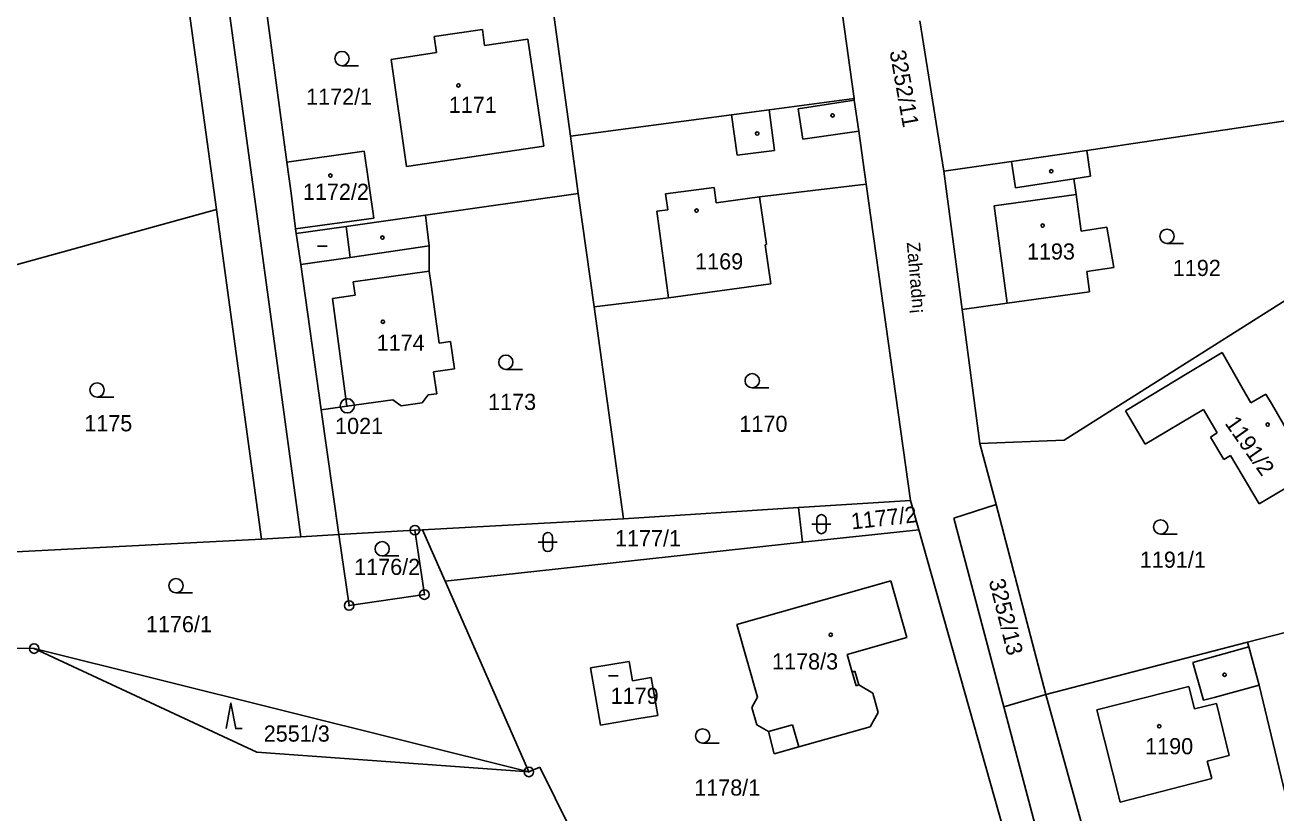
# Model space of a CAD drawing. Extents: x -736345 to -729997, y -1130177 to -1122501.
# Drawn here: x -734219.9 to -734088.1, y -1126549.6 to -1126466.7 of the extents above; entities that cross this region are included whole.
import ezdxf

# ---------------------------------------------------------------- set-up
doc = ezdxf.new("R2010")
doc.units = 0
for name, color, linetype in [('Vrstva 1', 7, 'Continuous'), ('Vrstva 15', 7, 'Continuous'), ('Vrstva 17', 7, 'Continuous'), ('Vrstva 18', 7, 'Continuous'), ('Vrstva 19', 7, 'Continuous'), ('Vrstva 25', 7, 'Continuous'), ('Vrstva 4', 7, 'Continuous')]:
    doc.layers.add(name, color=color, linetype=linetype)

msp = doc.modelspace()

# ---------------------------------------------------------------- linework, layer by layer
at = {"layer": 'Vrstva 1'}
for points in [[(-734206.65, -1126404.46), (-734190.82, -1126520.59)], [(-734199.71, -1126486.17), (-734204.7, -1126449.76)], [(-734132.56, -1126474.49), (-734136.04, -1126449.55)], [(-734162.44, -1126478.44), (-734165.44, -1126456.48)], [(-734194.99, -1126461), (-734192.3, -1126481.18)], [(-734123.13, -1126482.13), (-734125.65, -1126466.29)], [(-734171.7, -1126467.2), (-734176.78, -1126467.94)], [(-734176.78, -1126467.94), (-734176.53, -1126469.65)], [(-734171.47, -1126468.89), (-734171.7, -1126467.2)], [(-734166.91, -1126468.23), (-734171.47, -1126468.89)], [(-734165.24, -1126479.49), (-734166.91, -1126468.23)], [(-734176.53, -1126469.65), (-734181.31, -1126470.36)], [(-734181.31, -1126470.36), (-734179.68, -1126481.62)], [(-734132.56, -1126474.49), (-734141.52, -1126475.67)], [(-734132.54, -1126474.64), (-734132.56, -1126474.49)], [(-734132.05, -1126477.9), (-734132.54, -1126474.64)], [(-734141.52, -1126475.67), (-734145.46, -1126476.19)], [(-734145.46, -1126476.19), (-734162.44, -1126478.44)], [(-734084.31, -1126476.41), (-734103.87, -1126479.31)], [(-734162.44, -1126478.44), (-734161.6, -1126484.47)], [(-734131.3, -1126483.47), (-734132.05, -1126477.9)], [(-734192.3, -1126481.18), (-734184.13, -1126480.02)], [(-734184.13, -1126480.02), (-734183.13, -1126487.07)], [(-734179.68, -1126481.62), (-734165.24, -1126479.49)], [(-734116, -1126481.09), (-734108.06, -1126479.93)], [(-734105.24, -1126479.51), (-734108.06, -1126479.93)], [(-734108.06, -1126479.93), (-734107.67, -1126482.66)], [(-734103.87, -1126479.31), (-734105.24, -1126479.51)], [(-734191.84, -1126484.43), (-734192.3, -1126481.18)], [(-734123.13, -1126482.13), (-734116, -1126481.09)], [(-734121.19, -1126496.69), (-734123.13, -1126482.13)], [(-734107.67, -1126482.66), (-734109.43, -1126482.93)], [(-734131.3, -1126483.47), (-734142.52, -1126484.83)], [(-734126.62, -1126516.77), (-734131.3, -1126483.47)], [(-734109.43, -1126482.93), (-734109.2, -1126484.59)], [(-734191.36, -1126488.19), (-734191.84, -1126484.43)], [(-734161.6, -1126484.47), (-734177.69, -1126486.75)], [(-734161.6, -1126484.47), (-734159.94, -1126496.4)], [(-734142.52, -1126484.83), (-734141.79, -1126489.84)], [(-734109.2, -1126484.59), (-734108.66, -1126488.42)], [(-734199.71, -1126486.17), (-734240.15, -1126497.3)], [(-734194.95, -1126520.83), (-734199.71, -1126486.17)], [(-734183.13, -1126487.07), (-734191.36, -1126488.19)], [(-734191.3, -1126488.68), (-734186.05, -1126487.94)], [(-734177.69, -1126486.75), (-734186.05, -1126487.94)], [(-734177.69, -1126486.75), (-734177.3, -1126489.98)], [(-734191.36, -1126488.19), (-734191.3, -1126488.68)], [(-734190.83, -1126491.94), (-734191.3, -1126488.68)], [(-734108.66, -1126488.42), (-734105.95, -1126488.01)], [(-734105.95, -1126488.01), (-734105.23, -1126492.24)], [(-734177.3, -1126489.98), (-734177.29, -1126492.65)], [(-734141.79, -1126489.84), (-734141.94, -1126489.86)], [(-734141.94, -1126489.86), (-734141.33, -1126493.99)], [(-734188.67, -1126507.22), (-734190.83, -1126491.94)], [(-734177.29, -1126492.65), (-734177.1, -1126494.08)], [(-734105.23, -1126492.24), (-734108.06, -1126492.68)], [(-734108.06, -1126492.68), (-734107.77, -1126494.8)], [(-734176.24, -1126500.2), (-734177.1, -1126494.08)], [(-734141.33, -1126493.99), (-734152.1, -1126495.44)], [(-734152.1, -1126495.44), (-734159.94, -1126496.4)], [(-734107.77, -1126494.8), (-734116.44, -1126496.02)], [(-734086.11, -1126495.05), (-734110.45, -1126510.41)], [(-734159.94, -1126496.4), (-734156.85, -1126518.69)], [(-734116.44, -1126496.02), (-734121.19, -1126496.69)], [(-734119.31, -1126510.78), (-734121.19, -1126496.69)], [(-734175.05, -1126500.03), (-734176.24, -1126500.2)], [(-734174.64, -1126502.93), (-734175.05, -1126500.03)], [(-734093.81, -1126501.19), (-734097.32, -1126503.31)], [(-734091.73, -1126504.84), (-734093.81, -1126501.19)], [(-734176.83, -1126503.22), (-734174.64, -1126502.93)], [(-734176.51, -1126505.53), (-734176.83, -1126503.22)], [(-734097.32, -1126503.31), (-734103.99, -1126507.35)], [(-734091.73, -1126504.84), (-734090.79, -1126506.49)], [(-734185.97, -1126506.85), (-734181.13, -1126506.17)], [(-734181.13, -1126506.17), (-734180.24, -1126506.8)], [(-734178.04, -1126506.49), (-734177.42, -1126505.65)], [(-734177.42, -1126505.65), (-734176.51, -1126505.53)], [(-734089.2, -1126505.58), (-734090.79, -1126506.49)], [(-734088.52, -1126506.75), (-734089.2, -1126505.58)], [(-734185.97, -1126506.85), (-734188.67, -1126507.22)], [(-734186.81, -1126520.35), (-734188.67, -1126507.22)], [(-734180.24, -1126506.8), (-734178.04, -1126506.49)], [(-734103.99, -1126507.35), (-734101.93, -1126510.84)], [(-734101.93, -1126510.84), (-734095.76, -1126507.21)], [(-734094.32, -1126509.66), (-734095.76, -1126507.21)], [(-734088.52, -1126506.75), (-734084.39, -1126513.85)], [(-734095.04, -1126510.09), (-734094.32, -1126509.66)], [(-734093.65, -1126512.46), (-734095.04, -1126510.09)], [(-734119.31, -1126510.78), (-734110.45, -1126510.41)], [(-734117.62, -1126517.19), (-734119.31, -1126510.78)], [(-734092.92, -1126512.03), (-734093.65, -1126512.46)], [(-734089.93, -1126517.11), (-734092.92, -1126512.03)], [(-734084.39, -1126513.85), (-734089.93, -1126517.11)], [(-734126.62, -1126516.77), (-734138.4, -1126517.52)], [(-734125.75, -1126519.85), (-734126.62, -1126516.77)], [(-734138.4, -1126517.52), (-734156.85, -1126518.69)], [(-734137.98, -1126521.17), (-734138.4, -1126517.52)], [(-734117.62, -1126517.19), (-734122.05, -1126518.64)], [(-734112.37, -1126537.18), (-734117.62, -1126517.19)], [(-734156.85, -1126518.69), (-734178, -1126519.84)], [(-734122.05, -1126518.64), (-734116.8, -1126538.47)], [(-734222.88, -1126522.29), (-734194.95, -1126520.83)], [(-734194.95, -1126520.83), (-734190.82, -1126520.59)], [(-734190.82, -1126520.59), (-734186.81, -1126520.35)], [(-734186.81, -1126520.35), (-734178.8, -1126519.89)], [(-734186.81, -1126520.35), (-734185.73, -1126527.82)], [(-734178.8, -1126519.89), (-734178, -1126519.84)], [(-734177.81, -1126526.67), (-734178.8, -1126519.89)], [(-734178, -1126519.84), (-734175.63, -1126525.24)], [(-734125.75, -1126519.85), (-734137.98, -1126521.17)], [(-734125.75, -1126519.85), (-734116.91, -1126551.15)], [(-734137.98, -1126521.17), (-734175.63, -1126525.24)], [(-734175.63, -1126525.24), (-734166.81, -1126545.33)], [(-734144.91, -1126529.81), (-734128.69, -1126525.21)], [(-734128.69, -1126525.21), (-734127.01, -1126531.19)], [(-734185.73, -1126527.82), (-734177.81, -1126526.67)], [(-734072.69, -1126526.93), (-734091.14, -1126531.69)], [(-734142.73, -1126537.47), (-734144.91, -1126529.81)], [(-734127.01, -1126531.19), (-734133.29, -1126532.96)], [(-734218.9, -1126532.35), (-734242.86, -1126532.07)], [(-734218.9, -1126532.35), (-734195.45, -1126543.26)], [(-734166.81, -1126545.33), (-734218.9, -1126532.35)], [(-734112.37, -1126537.18), (-734091.14, -1126531.69)], [(-734091.14, -1126531.69), (-734091, -1126532.18)], [(-734091, -1126532.18), (-734089.91, -1126536.2)], [(-734156.24, -1126533.7), (-734160.3, -1126534.37)], [(-734155.91, -1126535.73), (-734156.24, -1126533.7)], [(-734133.29, -1126532.96), (-734132.77, -1126534.82)], [(-734160.3, -1126534.37), (-734159.28, -1126540.4)], [(-734132.77, -1126534.82), (-734132.48, -1126534.74)], [(-734132.48, -1126534.74), (-734132.07, -1126536.18)], [(-734153.93, -1126535.4), (-734155.91, -1126535.73)], [(-734153.23, -1126539.38), (-734153.93, -1126535.4)], [(-734132.07, -1126536.18), (-734130.59, -1126537.05)], [(-734085.69, -1126553.72), (-734089.91, -1126536.2)], [(-734143.33, -1126538.54), (-734142.73, -1126537.47)], [(-734130.59, -1126537.05), (-734130.04, -1126539.07)], [(-734116.8, -1126538.47), (-734112.37, -1126537.18)], [(-734112.37, -1126537.18), (-734105.48, -1126562.13)], [(-734142.79, -1126540.39), (-734143.33, -1126538.54)], [(-734130.04, -1126539.07), (-734130.86, -1126540.59)], [(-734116.8, -1126538.47), (-734113.53, -1126550.79)], [(-734159.28, -1126540.4), (-734155.22, -1126539.71)], [(-734155.22, -1126539.71), (-734153.23, -1126539.38)], [(-734141.57, -1126541.06), (-734142.79, -1126540.39)], [(-734130.86, -1126540.59), (-734138.39, -1126542.69)], [(-734140.98, -1126543.41), (-734141.57, -1126541.06)], [(-734195.45, -1126543.26), (-734166.81, -1126545.33)], [(-734138.39, -1126542.69), (-734140.98, -1126543.41)], [(-734166.81, -1126545.33), (-734165.64, -1126544.82)], [(-734165.64, -1126544.82), (-734159.19, -1126557.87)]]:
    msp.add_lwpolyline(points, dxfattribs=at)
at = {"layer": 'Vrstva 25'}
for points in [[(-734186.49, -1126471.02), (-734184.74, -1126471.02)], [(-734189.06, -1126490.02), (-734188.06, -1126490.02)], [(-734099.62, -1126489.72), (-734097.87, -1126489.72)], [(-734169.23, -1126502.97), (-734167.48, -1126502.97)], [(-734143.29, -1126504.92), (-734141.54, -1126504.92)], [(-734212.27, -1126505.89), (-734210.52, -1126505.89)], [(-734137, -1126519.26), (-734135, -1126519.26)], [(-734136.5, -1126519.76), (-734136.5, -1126518.76)], [(-734135.5, -1126518.76), (-734135.5, -1126519.76)], [(-734165.31, -1126521.65), (-734165.31, -1126520.65)], [(-734164.31, -1126520.65), (-734164.31, -1126521.65)], [(-734100.29, -1126520.3), (-734098.54, -1126520.3)], [(-734165.81, -1126521.15), (-734163.81, -1126521.15)], [(-734182.25, -1126522.6), (-734180.5, -1126522.6)], [(-734203.96, -1126526.49), (-734202.21, -1126526.49)], [(-734158.42, -1126535.23), (-734157.42, -1126535.23)], [(-734198.672, -1126540.76), (-734198.17, -1126538.079), (-734197.667, -1126540.76), (-734196.997, -1126540.76)], [(-734148.51, -1126542.29), (-734146.76, -1126542.29)]]:
    msp.add_lwpolyline(points, dxfattribs=at)
for centre, radius in [((-734186.49, -1126470.27), 0.75), ((-734174.23, -1126473.09), 0.175), ((-734134.83, -1126476.26), 0.175), ((-734142.77, -1126478.16), 0.175), ((-734187.7, -1126482.59), 0.175), ((-734111.8, -1126482.13), 0.175), ((-734149.15, -1126486.27), 0.175), ((-734112.71, -1126487.84), 0.175), ((-734182.23, -1126489.11), 0.175), ((-734099.62, -1126488.97), 0.75), ((-734182.17, -1126497.96), 0.175), ((-734169.23, -1126502.22), 0.75), ((-734143.29, -1126504.17), 0.75), ((-734212.27, -1126505.14), 0.75), ((-734185.93, -1126506.81), 0.75), ((-734185.93, -1126506.81), 0.032), ((-734089.02, -1126508.78), 0.175), ((-734178.8, -1126519.89), 0.5), ((-734100.29, -1126519.55), 0.75), ((-734178.8, -1126519.89), 0.032), ((-734182.25, -1126521.85), 0.75), ((-734203.96, -1126525.74), 0.75), ((-734185.73, -1126527.82), 0.5), ((-734177.81, -1126526.67), 0.5), ((-734177.81, -1126526.67), 0.032), ((-734185.73, -1126527.82), 0.032), ((-734135.02, -1126530.89), 0.175), ((-734218.9, -1126532.35), 0.5), ((-734218.9, -1126532.35), 0.032), ((-734093.56, -1126535.11), 0.175), ((-734100.43, -1126540.53), 0.175), ((-734148.51, -1126541.54), 0.75), ((-734166.81, -1126545.33), 0.5), ((-734166.81, -1126545.33), 0.032)]:
    msp.add_circle(centre, radius, dxfattribs=at)
for centre, start, end in [((-734136, -1126518.76), 0.10099, 180.00143), ((-734164.81, -1126520.65), 0.10099, 180.00143), ((-734136, -1126519.76), 180.10243, 0.00286), ((-734164.81, -1126521.65), 180.10243, 0.00286)]:
    msp.add_arc(centre, 0.5, start, end, dxfattribs=at)
at = {"layer": 'Vrstva 4'}
for points in [[(-734132.54, -1126474.64), (-734138.45, -1126475.56)], [(-734141.52, -1126475.67), (-734140.93, -1126479.93)], [(-734138.45, -1126475.56), (-734137.95, -1126478.77)], [(-734144.89, -1126480.43), (-734145.46, -1126476.19)], [(-734137.95, -1126478.77), (-734132.05, -1126477.9)], [(-734140.93, -1126479.93), (-734144.89, -1126480.43)], [(-734115.57, -1126483.88), (-734116, -1126481.09)], [(-734147.28, -1126483.83), (-734152.41, -1126484.52)], [(-734147.07, -1126485.44), (-734147.28, -1126483.83)], [(-734109.43, -1126482.93), (-734115.57, -1126483.88)], [(-734152.41, -1126484.52), (-734152.19, -1126486.18)], [(-734142.52, -1126484.83), (-734147.07, -1126485.44)], [(-734109.2, -1126484.59), (-734117.83, -1126485.77)], [(-734152.19, -1126486.18), (-734153.32, -1126486.33)], [(-734153.32, -1126486.33), (-734152.1, -1126495.44)], [(-734117.83, -1126485.77), (-734116.44, -1126496.02)], [(-734186.05, -1126487.94), (-734185.61, -1126491.19)], [(-734185.61, -1126491.19), (-734177.3, -1126489.98)], [(-734185.61, -1126491.19), (-734190.83, -1126491.94)], [(-734185.29, -1126493.78), (-734177.29, -1126492.65)], [(-734185.08, -1126495.18), (-734185.29, -1126493.78)], [(-734185.08, -1126495.18), (-734187.48, -1126495.51)], [(-734187.48, -1126495.51), (-734185.97, -1126506.85)], [(-734096.89, -1126533.81), (-734091, -1126532.18)], [(-734095.79, -1126537.78), (-734096.89, -1126533.81)], [(-734132.36, -1126536.26), (-734132.77, -1126534.82)], [(-734132.07, -1126536.18), (-734132.36, -1126536.26)], [(-734097.32, -1126536.35), (-734107, -1126538.79)], [(-734096.73, -1126538.7), (-734097.32, -1126536.35)], [(-734089.91, -1126536.2), (-734094.67, -1126537.48)], [(-734094.67, -1126537.48), (-734095.79, -1126537.78)], [(-734107, -1126538.79), (-734104.54, -1126548.5)], [(-734094.42, -1126538.12), (-734096.73, -1126538.7)], [(-734093.07, -1126543.6), (-734094.42, -1126538.12)], [(-734139.04, -1126540.37), (-734141.57, -1126541.06)], [(-734138.39, -1126542.69), (-734139.04, -1126540.37)], [(-734095.38, -1126544.21), (-734093.07, -1126543.6)], [(-734094.9, -1126546.02), (-734095.38, -1126544.21)], [(-734104.54, -1126548.5), (-734094.9, -1126546.02)]]:
    msp.add_lwpolyline(points, dxfattribs=at)

# ---------------------------------------------------------------- texts
at = {"layer": 'Vrstva 15'}
msp.add_text('Zahradn¡', height=1.4, rotation=275.00219, dxfattribs=at).set_placement((-734127.024, -1126489.631))
at = {"layer": 'Vrstva 17'}
msp.add_text('1021', height=1.7, dxfattribs=at).set_placement((-734187.21, -1126509.77))
at = {"layer": 'Vrstva 18'}
for s, rotation, p in [('3252/11', 280.10223, (-734128.839, -1126469.521)), ('1177/2', 6.40005, (-734132.794, -1126519.819)), ('3252/13', 284.20226, (-734118.398, -1126525.224))]:
    msp.add_text(s, height=1.7, rotation=rotation, dxfattribs=at).set_placement(p)
for s, p in [('1172/1', (-734190.26, -1126475.14)), ('1192', (-734099.01, -1126493.15)), ('1173', (-734171.1, -1126507.24)), ('1175', (-734213.62, -1126509.49)), ('1170', (-734144.64, -1126509.55)), ('1177/1', (-734157.74, -1126521.59)), ('1191/1', (-734102.48, -1126523.85)), ('1176/2', (-734185.2, -1126524.6)), ('1176/1', (-734207.13, -1126530.63)), ('2551/3', (-734194.72, -1126542.14)), ('1178/1', (-734149.4, -1126547.82))]:
    msp.add_text(s, height=1.7, dxfattribs=at).set_placement(p)
at = {"layer": 'Vrstva 19'}
for s, p in [('1171', (-734175.24, -1126475.99)), ('1172/2', (-734190.6, -1126485.14)), ('1193', (-734114.37, -1126491.42)), ('1169', (-734149.3, -1126492.46)), ('1174', (-734182.84, -1126501.02)), ('1178/3', (-734141.2, -1126534.55)), ('1179', (-734158.2, -1126538.17)), ('1190', (-734101.92, -1126543.47))]:
    msp.add_text(s, height=1.7, dxfattribs=at).set_placement(p)
msp.add_text('1191/2', height=1.7, rotation=305.10243, dxfattribs=at).set_placement((-734093.592, -1126508.648))

doc.saveas('drawing.dxf')
